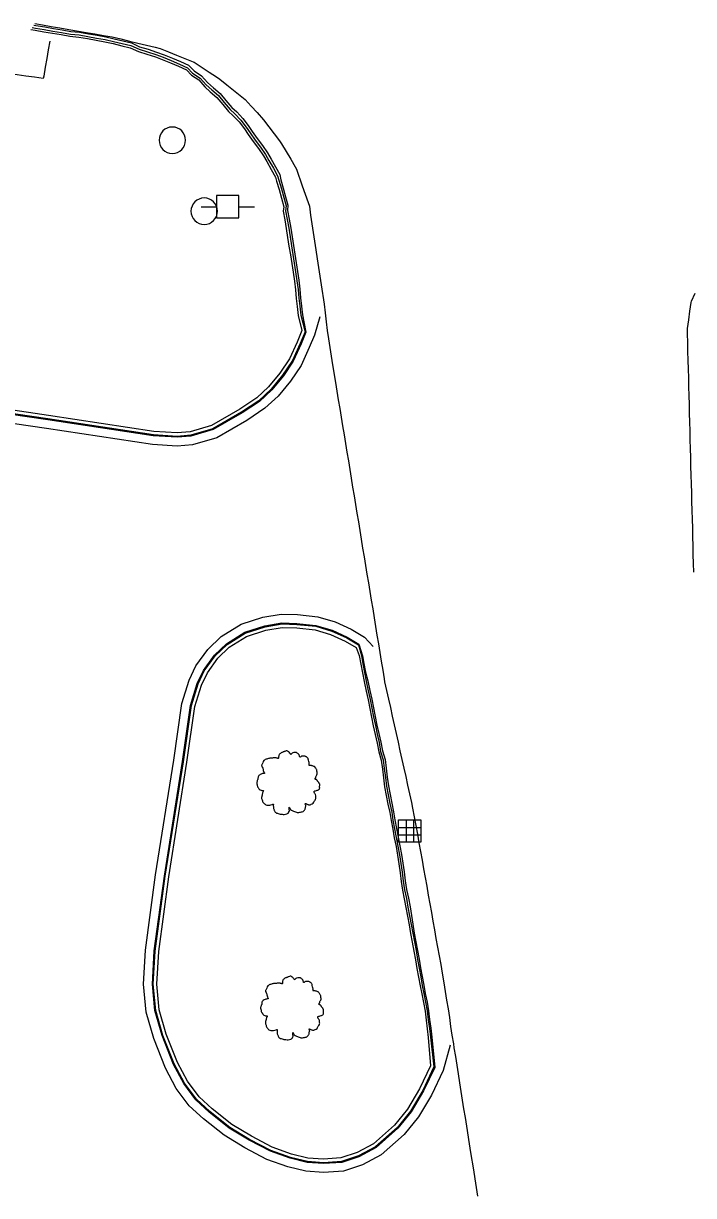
# Model space of a CAD drawing. Extents: x 1901471 to 1963503, y 756461 to 799997.
# Drawn here: x 1939829.6 to 1939905.4, y 780447.6 to 780580.2 of the extents above; entities that cross this region are included whole.
import ezdxf

# ---------------------------------------------------------------- set-up
doc = ezdxf.new("R2010")
doc.units = 0
for name, color, linetype in [('Default', 7, 'Continuous'), ('RD_EX_Conc', 7, 'Continuous'), ('RD_EX_DR_Inlet', 7, 'Continuous'), ('RD_EX_Misc', 7, 'Continuous'), ('RD_EX_Road', 7, 'Continuous'), ('RD_EX_UT', 7, 'Continuous'), ('RD_EX_VEG', 7, 'Continuous')]:
    doc.layers.add(name, color=color, linetype=linetype)

# ---------------------------------------------------------------- blocks, each defined once
blk = doc.blocks.new('PP')
at = {"layer": 'RD_EX_UT'}
for p, q in [((2.49, 2.51), (-2.51, 2.51)), ((-2.51, 2.51), (-2.51, -2.49)), ((2.49, -2.49), (2.49, 2.51)), ((-5.94, -0.05), (-2.47, -0.05)), ((-2.51, -2.49), (2.49, -2.49)), ((2.42, -0.05), (6.06, -0.05))]:
    blk.add_line(p, q, dxfattribs=at)
blk = doc.blocks.new('POST')
at = {"layer": 'Default'}
for start, end in [(90, 270), (270, 90)]:
    blk.add_arc((0, 0), 0.127, start, end, dxfattribs=at)
blk = doc.blocks.new('T2')
at = {"layer": 'RD_EX_VEG'}
for points in [[(0.05, 7.21), (-0.25, 7.24), (-0.57, 7.14), (-0.82, 7.04), (-1.05, 6.96), (-1.27, 6.86), (-1.57, 6.69), (-1.8, 6.49), (-1.92, 6.24), (-1.97, 6.01), (-2.02, 5.74), (-2.02, 5.56), (-2.15, 5.54), (-2.3, 5.56), (-2.55, 5.64), (-2.8, 5.64), (-3.05, 5.64), (-3.4, 5.61), (-3.75, 5.61), (-4.02, 5.56), (-4.35, 5.51), (-4.72, 5.39), (-5.07, 5.26), (-5.37, 5.01), (-5.62, 4.54), (-5.75, 4.19), (-5.9, 3.94), (-5.75, 3.49), (-5.57, 3.14), (-5.55, 2.94), (-5.47, 2.52), (-5.37, 2.29), (-5.25, 2.09), (-5.32, 2.07), (-5.7, 2.02), (-6, 1.92), (-6.42, 1.69), (-6.64, 1.47), (-6.74, 1.14), (-6.77, 0.79), (-6.87, 0.59), (-6.94, 0.32), (-6.97, 0.24), (-7.02, -0.08), (-6.92, -0.53), (-6.89, -0.88), (-6.77, -1.11), (-6.62, -1.28), (-6.44, -1.53), (-6.05, -1.76), (-5.72, -1.86), (-5.52, -1.88), (-5.7, -2.38), (-5.75, -2.73), (-5.87, -3.13), (-5.87, -3.21), (-5.92, -3.68), (-5.77, -4.01), (-5.7, -4.38), (-5.52, -4.61), (-5.25, -4.91), (-4.92, -5.13), (-4.42, -5.26), (-4.02, -5.23), (-3.45, -5.06), (-3.2, -4.98), (-3.22, -5.16), (-3.2, -5.53), (-3.2, -5.96), (-3.05, -6.28), (-2.95, -6.56), (-2.8, -6.81), (-2.47, -7.03), (-2.07, -7.11), (-1.65, -7.26), (-1.2, -7.33), (-0.7, -7.36), (-0.1, -7.21), (0.18, -7.08), (0.28, -6.91), (0.48, -6.53), (0.43, -6.31), (0.45, -5.71), (0.55, -5.88), (0.73, -6.23), (1.23, -6.53), (1.63, -6.71), (2.1, -6.86), (2.4, -6.93), (2.88, -6.86), (3.25, -6.78), (3.63, -6.66), (3.93, -6.38), (4.1, -6.11), (4.15, -5.83), (4.23, -5.46), (4.28, -5.28)], [(4.28, -5.28), (4.2, -5.11), (4.15, -4.86), (4.23, -4.88), (4.4, -4.93), (4.68, -5.06), (4.9, -5.13), (5.23, -5.11), (5.5, -5.01), (5.95, -4.73), (6.22, -4.26), (6.5, -3.86), (6.57, -3.53), (6.52, -3.31), (6.5, -2.81), (6.3, -2.56), (6.25, -2.43), (6.15, -2.03), (6.22, -1.98), (6.5, -1.93), (6.87, -1.81), (7.15, -1.68), (7.37, -1.51), (7.45, -1.28), (7.42, -0.88), (7.47, -0.48), (7.4, -0.33), (7.3, -0.18), (7.22, 0.02), (7.07, 0.17), (6.97, 0.32), (6.87, 0.42), (6.75, 0.57), (6.57, 0.69), (6.42, 0.74), (6.37, 0.89), (6.52, 1.09), (6.57, 1.19), (6.6, 1.42), (6.82, 1.77), (6.87, 2.17), (6.82, 2.59), (6.77, 2.87), (6.62, 3.14), (6.42, 3.39), (6.3, 3.56), (6.12, 3.69), (5.8, 3.81), (5.55, 3.86), (5.2, 3.86), (5, 3.91), (5.03, 3.96), (5.03, 4.11), (5.03, 4.39), (4.95, 4.84), (4.8, 5.34), (4.8, 5.36), (4.7, 5.61), (4.48, 5.81), (4.3, 5.91), (4.1, 6.04), (3.85, 6.06), (3.55, 6.06), (3.28, 6.01), (3.08, 5.91), (2.9, 5.79), (2.83, 5.94), (2.73, 6.24), (2.68, 6.39), (2.53, 6.56), (2.3, 6.76), (1.85, 6.89), (1.23, 6.81), (0.93, 6.61), (0.78, 6.44), (0.73, 6.56), (0.53, 6.76), (0.43, 6.94), (0.25, 7.06), (0.1, 7.16), (0, 7.21)]]:
    blk.add_spline(points, degree=3, dxfattribs=at)
blk = doc.blocks.new('DI')
at = {"layer": 'RD_EX_DR_Inlet'}
for p, q in [((-2.54, 0.86), (2.46, 0.86)), ((-0.84, 2.56), (-0.84, -2.44)), ((0.86, 2.56), (0.86, -2.44)), ((-2.54, -0.84), (2.46, -0.84))]:
    blk.add_line(p, q, dxfattribs=at)
blk.add_lwpolyline([(-2.54, -2.44), (-2.54, 2.56), (2.46, 2.56), (2.46, -2.44)], close=True, dxfattribs=at)

msp = doc.modelspace()

# ---------------------------------------------------------------- linework, layer by layer
at = {"layer": 'RD_EX_Conc'}
for points in [[(1939830.8, 780580.02), (1939831.04, 780579.98), (1939832.03, 780579.81), (1939833.01, 780579.64), (1939834, 780579.47), (1939834.98, 780579.3), (1939835.98, 780579.2), (1939836.97, 780579.03), (1939837.95, 780578.86), (1939838.93, 780578.67), (1939839.9, 780578.46), (1939840.87, 780578.22), (1939841.84, 780577.99), (1939842.77, 780577.57), (1939843.73, 780577.28), (1939844.68, 780576.96), (1939845.54, 780576.64), (1939846.47, 780576.26), (1939847.39, 780575.88), (1939848.3, 780575.47), (1939848.93, 780574.82), (1939849.77, 780574.27), (1939850.46, 780573.5), (1939851.12, 780572.91), (1939851.88, 780572.26), (1939852.53, 780571.48), (1939853.19, 780570.69), (1939853.75, 780570.19), (1939854.44, 780569.46), (1939855.04, 780568.66), (1939855.5, 780567.99), (1939856.07, 780567.17), (1939856.67, 780566.37), (1939857.25, 780565.56), (1939857.66, 780564.85), (1939858.15, 780563.98), (1939858.64, 780563.1), (1939858.73, 780562.52), (1939859.02, 780561.56), (1939859.28, 780560.59), (1939859.54, 780559.62), (1939859.5, 780559.02), (1939859.69, 780558.04), (1939859.86, 780557.05), (1939860.01, 780556.07), (1939860.16, 780555.08), (1939860.32, 780554.09), (1939860.47, 780553.1), (1939860.62, 780552.12), (1939860.77, 780551.13), (1939860.91, 780550.14), (1939860.98, 780549.14), (1939861.1, 780548.21), (1939861.21, 780547.22), (1939861.59, 780545.27), (1939861.04, 780543.95), (1939860.15, 780542), (1939859.03, 780540.32), (1939857.71, 780538.73), (1939856.33, 780537.43), (1939854.37, 780536.12), (1939851.09, 780534.24), (1939848.58, 780533.51), (1939847.01, 780533.37), (1939844.32, 780533.54), (1939832.38, 780535.35), (1939823.54, 780536.64)], [(1939830.62, 780579.74), (1939830.99, 780579.67), (1939831.97, 780579.5), (1939832.96, 780579.33), (1939833.94, 780579.17), (1939834.93, 780579), (1939835.93, 780578.9), (1939836.91, 780578.72), (1939837.9, 780578.55), (1939838.88, 780578.37), (1939839.83, 780578.17), (1939840.8, 780577.93), (1939841.77, 780577.7), (1939842.7, 780577.28), (1939843.66, 780576.99), (1939844.61, 780576.67), (1939845.43, 780576.37), (1939846.35, 780575.99), (1939847.28, 780575.61), (1939848.19, 780575.19), (1939848.77, 780574.57), (1939849.6, 780574.02), (1939850.29, 780573.25), (1939850.93, 780572.68), (1939851.69, 780572.03), (1939852.35, 780571.24), (1939853, 780570.46), (1939853.53, 780569.98), (1939854.22, 780569.26), (1939854.82, 780568.45), (1939855.26, 780567.81), (1939855.83, 780566.99), (1939856.43, 780566.19), (1939857.01, 780565.38), (1939857.4, 780564.69), (1939857.9, 780563.82), (1939858.38, 780562.95), (1939858.53, 780562.45), (1939858.82, 780561.49), (1939859.08, 780560.52), (1939859.34, 780559.55), (1939859.29, 780558.99), (1939859.48, 780558.01), (1939859.65, 780557.02), (1939859.8, 780556.04), (1939859.95, 780555.05), (1939860.11, 780554.06), (1939860.26, 780553.07), (1939860.41, 780552.08), (1939860.56, 780551.09), (1939860.7, 780550.1), (1939860.78, 780549.1), (1939860.89, 780548.19), (1939861, 780547.19), (1939861.5, 780545.3), (1939860.95, 780543.99), (1939860.06, 780542.05), (1939858.95, 780540.38), (1939857.64, 780538.8), (1939856.27, 780537.51), (1939854.31, 780536.2), (1939851.05, 780534.33), (1939848.56, 780533.61), (1939847.01, 780533.47), (1939844.33, 780533.64), (1939832.4, 780535.45), (1939823.55, 780536.74)], [(1939830.47, 780579.52), (1939830.95, 780579.44), (1939831.93, 780579.26), (1939832.92, 780579.09), (1939833.9, 780578.93), (1939834.89, 780578.76), (1939835.88, 780578.65), (1939836.87, 780578.48), (1939837.85, 780578.31), (1939838.84, 780578.12), (1939839.77, 780577.92), (1939840.74, 780577.67), (1939841.71, 780577.43), (1939842.64, 780577.02), (1939843.6, 780576.73), (1939844.55, 780576.41), (1939845.33, 780576.12), (1939846.25, 780575.74), (1939847.17, 780575.36), (1939848.08, 780574.94), (1939848.62, 780574.35), (1939849.46, 780573.8), (1939850.14, 780573.02), (1939850.76, 780572.47), (1939851.52, 780571.82), (1939852.18, 780571.04), (1939852.83, 780570.25), (1939853.33, 780569.8), (1939854.03, 780569.08), (1939854.62, 780568.27), (1939855.04, 780567.65), (1939855.61, 780566.83), (1939856.22, 780566.03), (1939856.8, 780565.22), (1939857.17, 780564.56), (1939857.66, 780563.68), (1939858.15, 780562.81), (1939858.26, 780562.35), (1939858.55, 780561.4), (1939858.81, 780560.43), (1939859.07, 780559.46), (1939859.01, 780558.95), (1939859.2, 780557.97), (1939859.36, 780556.98), (1939859.51, 780555.99), (1939859.66, 780555), (1939859.83, 780554.02), (1939859.98, 780553.03), (1939860.13, 780552.04), (1939860.28, 780551.05), (1939860.42, 780550.06), (1939860.49, 780549.06), (1939860.6, 780548.15), (1939860.72, 780547.16), (1939861.12, 780545.44), (1939860.58, 780544.15), (1939859.71, 780542.25), (1939858.63, 780540.62), (1939857.35, 780539.07), (1939856.02, 780537.82), (1939854.1, 780536.54), (1939850.9, 780534.7), (1939848.49, 780534), (1939847.01, 780533.87), (1939844.37, 780534.04), (1939832.46, 780535.84), (1939823.61, 780537.14)], [(1939832.61, 780578.19), (1939832.43, 780577.2), (1939832.26, 780576.22), (1939832.09, 780575.24), (1939831.92, 780574.25), (1939831.87, 780573.98), (1939830.88, 780574.12), (1939829.89, 780574.25), (1939828.9, 780574.39), (1939827.91, 780574.52), (1939827.29, 780574.61)]]:
    msp.add_lwpolyline(points, dxfattribs=at)
for points in [[(1939867.97, 780508.65), (1939868.15, 780507.76), (1939868.34, 780506.78), (1939868.59, 780505.81), (1939868.81, 780504.73), (1939869.03, 780503.75), (1939869.22, 780502.77), (1939869.42, 780501.79), (1939869.62, 780500.81), (1939869.84, 780499.83), (1939870.06, 780498.86), (1939870.26, 780497.88), (1939870.54, 780496.92), (1939870.67, 780495.92), (1939870.79, 780494.92), (1939870.93, 780493.93), (1939871.12, 780492.95), (1939871.32, 780491.97), (1939871.51, 780490.99), (1939871.66, 780490.09), (1939871.85, 780489.11), (1939872.02, 780488.12), (1939872.22, 780487.14), (1939872.4, 780486.16), (1939872.55, 780485.17), (1939872.7, 780484.18), (1939872.82, 780483.19), (1939872.98, 780482.2), (1939873.18, 780481.22), (1939873.36, 780480.24), (1939873.52, 780479.25), (1939873.67, 780478.26), (1939873.84, 780477.27), (1939874.03, 780476.29), (1939874.21, 780475.31), (1939874.38, 780474.32), (1939874.56, 780473.34), (1939874.73, 780472.36), (1939874.91, 780471.37), (1939875.09, 780470.44), (1939875.29, 780469.46), (1939875.47, 780468.48), (1939875.58, 780467.49), (1939875.73, 780466.5), (1939875.84, 780465.5), (1939876.16, 780462.07), (1939874.89, 780459.4), (1939873.49, 780457.04), (1939871.98, 780455.17), (1939869.53, 780453.01), (1939867.57, 780451.96), (1939865.63, 780451.32), (1939863.56, 780451.18), (1939861.73, 780451.32), (1939859.81, 780451.78), (1939857.57, 780452.57), (1939855.16, 780453.83), (1939852.91, 780455.2), (1939850.64, 780456.99), (1939849.12, 780458.4), (1939847.76, 780460.23), (1939846.59, 780462.41), (1939845.32, 780465.66), (1939844.49, 780468.5), (1939844.21, 780471.48), (1939844.43, 780475.24), (1939845.57, 780483.7), (1939847.62, 780496.67), (1939848.54, 780503.03), (1939849.29, 780505.52), (1939850, 780506.98), (1939851.25, 780508.7), (1939852.6, 780510.01), (1939854.66, 780511.3), (1939856.94, 780512.02), (1939858.87, 780512.36), (1939860.57, 780512.3), (1939862.72, 780512.08), (1939864.54, 780511.53), (1939866.25, 780510.75), (1939867.58, 780509.97)], [(1939867.86, 780508.68), (1939868.03, 780507.74), (1939868.23, 780506.76), (1939868.4, 780505.77), (1939868.63, 780504.68), (1939868.84, 780503.71), (1939869.04, 780502.73), (1939869.23, 780501.75), (1939869.44, 780500.77), (1939869.65, 780499.79), (1939869.87, 780498.82), (1939870.04, 780497.83), (1939870.31, 780496.87), (1939870.45, 780495.87), (1939870.57, 780494.88), (1939870.71, 780493.88), (1939870.9, 780492.9), (1939871.09, 780491.92), (1939871.29, 780490.94), (1939871.43, 780490.05), (1939871.62, 780489.07), (1939871.8, 780488.08), (1939872, 780487.1), (1939872.17, 780486.12), (1939872.33, 780485.13), (1939872.48, 780484.14), (1939872.6, 780483.15), (1939872.75, 780482.16), (1939872.95, 780481.18), (1939873.13, 780480.19), (1939873.29, 780479.21), (1939873.5, 780478.23), (1939873.68, 780477.24), (1939873.87, 780476.26), (1939874.04, 780475.28), (1939874.22, 780474.29), (1939874.39, 780473.31), (1939874.57, 780472.33), (1939874.75, 780471.34), (1939874.93, 780470.42), (1939875.13, 780469.44), (1939875.3, 780468.45), (1939875.42, 780467.46), (1939875.56, 780466.47), (1939875.68, 780465.48), (1939876.06, 780462.11), (1939874.81, 780459.45), (1939873.41, 780457.1), (1939871.9, 780455.24), (1939869.47, 780453.09), (1939867.53, 780452.05), (1939865.61, 780451.42), (1939863.56, 780451.28), (1939861.75, 780451.41), (1939859.84, 780451.88), (1939857.61, 780452.66), (1939855.21, 780453.92), (1939852.96, 780455.28), (1939850.7, 780457.07), (1939849.19, 780458.47), (1939847.84, 780460.28), (1939846.68, 780462.45), (1939845.41, 780465.69), (1939844.59, 780468.52), (1939844.31, 780471.49), (1939844.53, 780475.23), (1939845.67, 780483.69), (1939847.72, 780496.66), (1939848.64, 780503.01), (1939849.39, 780505.48), (1939850.09, 780506.93), (1939851.32, 780508.64), (1939852.66, 780509.93), (1939854.71, 780511.21), (1939856.97, 780511.93), (1939858.88, 780512.26), (1939860.57, 780512.2), (1939862.7, 780511.98), (1939864.5, 780511.44), (1939866.2, 780510.66), (1939867.52, 780509.89)], [(1939867.62, 780508.67), (1939867.79, 780507.7), (1939867.99, 780506.72), (1939868.18, 780505.74), (1939868.41, 780504.64), (1939868.62, 780503.66), (1939868.82, 780502.68), (1939869.01, 780501.7), (1939869.21, 780500.72), (1939869.43, 780499.74), (1939869.65, 780498.77), (1939869.82, 780497.78), (1939870.09, 780496.82), (1939870.23, 780495.82), (1939870.35, 780494.83), (1939870.49, 780493.83), (1939870.68, 780492.85), (1939870.87, 780491.87), (1939871.07, 780490.89), (1939871.21, 780490.01), (1939871.4, 780489.03), (1939871.58, 780488.04), (1939871.78, 780487.06), (1939871.95, 780486.08), (1939872.1, 780485.09), (1939872.26, 780484.1), (1939872.37, 780483.11), (1939872.52, 780482.12), (1939872.71, 780481.14), (1939872.89, 780480.15), (1939873.06, 780479.17), (1939873.26, 780478.18), (1939873.43, 780477.2), (1939873.62, 780476.22), (1939873.8, 780475.23), (1939873.97, 780474.25), (1939874.15, 780473.27), (1939874.32, 780472.28), (1939874.5, 780471.3), (1939874.68, 780470.38), (1939874.88, 780469.4), (1939875.06, 780468.41), (1939875.17, 780467.42), (1939875.31, 780466.43), (1939875.43, 780465.44), (1939875.69, 780462.25), (1939874.45, 780459.64), (1939873.08, 780457.32), (1939871.61, 780455.52), (1939869.24, 780453.42), (1939867.38, 780452.42), (1939865.53, 780451.82), (1939863.56, 780451.68), (1939861.81, 780451.81), (1939859.95, 780452.26), (1939857.77, 780453.03), (1939855.41, 780454.27), (1939853.19, 780455.61), (1939850.96, 780457.37), (1939849.49, 780458.74), (1939848.18, 780460.49), (1939847.04, 780462.62), (1939845.79, 780465.82), (1939844.99, 780468.59), (1939844.71, 780471.49), (1939844.93, 780475.19), (1939846.07, 780483.63), (1939848.11, 780496.6), (1939849.03, 780502.92), (1939849.76, 780505.33), (1939850.43, 780506.72), (1939851.63, 780508.38), (1939852.91, 780509.62), (1939854.87, 780510.84), (1939857.06, 780511.54), (1939858.91, 780511.85), (1939860.54, 780511.8), (1939862.62, 780511.59), (1939864.36, 780511.06), (1939866.02, 780510.3), (1939867.26, 780509.57)]]:
    msp.add_lwpolyline(points, close=True, dxfattribs=at)
at = {"layer": 'RD_EX_Road'}
for points in [[(1939830.91, 780580.2), (1939831.79, 780580.04), (1939832.78, 780579.87), (1939833.76, 780579.7), (1939834.75, 780579.53), (1939836.72, 780579.19), (1939837.7, 780579.02), (1939838.69, 780578.85), (1939839.67, 780578.68), (1939840.64, 780578.45), (1939841.61, 780578.21), (1939842.58, 780577.98), (1939843.56, 780577.75), (1939844.53, 780577.52), (1939845.11, 780577.38), (1939846.04, 780577), (1939846.96, 780576.62), (1939847.89, 780576.24), (1939848.81, 780575.86), (1939848.95, 780575.8), (1939850.62, 780574.7), (1939851.46, 780574.15), (1939851.85, 780573.9), (1939852.62, 780573.27), (1939853.4, 780572.64), (1939854.7, 780571.59), (1939855.38, 780570.85), (1939856.05, 780570.12), (1939856.8, 780569.31), (1939857.39, 780568.51), (1939857.99, 780567.7), (1939858.58, 780566.9), (1939858.83, 780566.56), (1939859.34, 780565.7), (1939859.86, 780564.84), (1939860.37, 780563.99), (1939860.53, 780563.72), (1939861.17, 780561.83), (1939861.5, 780560.88), (1939861.82, 780559.93), (1939861.97, 780559.51), (1939862.12, 780558.52), (1939862.27, 780557.53), (1939862.42, 780556.54), (1939862.57, 780555.56), (1939862.72, 780554.57), (1939862.87, 780553.58), (1939863.02, 780552.59), (1939863.17, 780551.6), (1939863.32, 780550.61), (1939863.47, 780549.63), (1939863.5, 780549.43), (1939863.63, 780548.44), (1939863.75, 780547.44), (1939863.88, 780546.45), (1939864, 780545.46), (1939864.12, 780544.51), (1939864.28, 780543.52), (1939864.44, 780542.54), (1939864.6, 780541.55), (1939864.93, 780539.58), (1939865.09, 780538.59), (1939865.25, 780537.61), (1939865.41, 780536.62), (1939865.58, 780535.63), (1939865.74, 780534.65), (1939865.9, 780533.66), (1939866.06, 780532.68), (1939866.22, 780531.69), (1939866.39, 780530.7), (1939866.55, 780529.72), (1939866.71, 780528.73), (1939866.87, 780527.74), (1939867.03, 780526.76), (1939867.2, 780525.77), (1939867.36, 780524.79), (1939867.52, 780523.8), (1939867.68, 780522.81), (1939867.84, 780521.83), (1939868, 780520.84), (1939868.17, 780519.85), (1939868.33, 780518.87), (1939868.49, 780517.88), (1939868.65, 780516.89), (1939868.81, 780515.91), (1939868.98, 780514.92), (1939869.14, 780513.94), (1939869.3, 780512.95), (1939869.46, 780511.96), (1939869.62, 780510.98), (1939869.79, 780509.99), (1939869.95, 780509), (1939870.11, 780508.02), (1939870.27, 780507.03), (1939870.43, 780506.05), (1939870.49, 780505.71), (1939870.71, 780504.73), (1939870.92, 780503.75), (1939871.14, 780502.78), (1939871.36, 780501.8), (1939871.57, 780500.82), (1939871.79, 780499.85), (1939872.01, 780498.87), (1939872.22, 780497.9), (1939872.44, 780496.92), (1939872.66, 780495.94), (1939872.87, 780494.97), (1939873.09, 780493.99), (1939873.31, 780493.01), (1939873.52, 780492.04), (1939873.66, 780491.41), (1939873.84, 780490.43), (1939874.01, 780489.45), (1939874.19, 780488.46), (1939874.37, 780487.48), (1939874.54, 780486.49), (1939874.72, 780485.51), (1939874.89, 780484.52), (1939875.07, 780483.54), (1939875.25, 780482.56), (1939875.42, 780481.57), (1939875.6, 780480.59), (1939875.78, 780479.6), (1939875.95, 780478.62), (1939876.13, 780477.63), (1939876.3, 780476.65), (1939876.48, 780475.67), (1939876.66, 780474.68), (1939876.83, 780473.7), (1939877.01, 780472.71), (1939877.2, 780471.65), (1939877.35, 780470.66), (1939877.5, 780469.67), (1939877.66, 780468.68), (1939877.81, 780467.7), (1939877.96, 780466.71), (1939878.11, 780465.72), (1939878.27, 780464.73), (1939878.33, 780464.28), (1939878.49, 780463.3), (1939878.65, 780462.31), (1939878.8, 780461.32), (1939878.96, 780460.33), (1939879.27, 780458.36), (1939879.43, 780457.37), (1939879.59, 780456.38), (1939879.75, 780455.4), (1939880.06, 780453.42), (1939880.22, 780452.43), (1939880.53, 780450.46), (1939880.69, 780449.47), (1939880.84, 780448.48), (1939881, 780447.5)], [(1939905.47, 780518.1), (1939905.44, 780519.1), (1939905.41, 780520.1), (1939905.39, 780521.1), (1939905.36, 780522.09), (1939905.34, 780523.09), (1939905.31, 780524.09), (1939905.28, 780525.09), (1939905.26, 780526.09), (1939905.23, 780527.09), (1939905.21, 780528.09), (1939905.18, 780529.09), (1939905.15, 780530.09), (1939905.13, 780531.09), (1939905.1, 780532.09), (1939905.07, 780533.09), (1939905.05, 780534.09), (1939905.02, 780535.09), (1939905, 780536.09), (1939904.97, 780537.09), (1939904.94, 780538.09), (1939904.92, 780539.09), (1939904.89, 780540.09), (1939904.87, 780541.08), (1939904.84, 780542.08), (1939904.81, 780543.08), (1939904.79, 780544.08), (1939904.76, 780545.08), (1939904.75, 780545.67), (1939904.89, 780546.66), (1939905.03, 780547.65), (1939905.17, 780548.64), (1939905.19, 780548.78), (1939905.61, 780549.69)], [(1939863.16, 780547.01), (1939862.54, 780544.93), (1939861.96, 780543.54), (1939861.03, 780541.51), (1939859.84, 780539.72), (1939858.44, 780538.04), (1939856.95, 780536.65), (1939854.9, 780535.26), (1939851.49, 780533.31), (1939848.77, 780532.52), (1939847.03, 780532.37), (1939844.21, 780532.54), (1939832.24, 780534.36), (1939823.4, 780535.65)], [(1939877.89, 780464.59), (1939877.1, 780461.72), (1939875.78, 780458.93), (1939874.32, 780456.46), (1939872.7, 780454.47), (1939870.11, 780452.18), (1939867.97, 780451.03), (1939865.82, 780450.33), (1939863.56, 780450.18), (1939861.58, 780450.32), (1939859.53, 780450.82), (1939857.17, 780451.65), (1939854.67, 780452.96), (1939852.33, 780454.38), (1939849.99, 780456.23), (1939848.37, 780457.73), (1939846.91, 780459.69), (1939845.68, 780461.99), (1939844.37, 780465.33), (1939843.51, 780468.31), (1939843.21, 780471.47), (1939843.43, 780475.33), (1939844.58, 780483.85), (1939846.63, 780496.82), (1939847.56, 780503.25), (1939848.36, 780505.88), (1939849.14, 780507.5), (1939850.49, 780509.36), (1939851.98, 780510.81), (1939854.24, 780512.21), (1939856.7, 780513), (1939858.8, 780513.36), (1939860.64, 780513.3), (1939862.92, 780513.06), (1939864.89, 780512.47), (1939866.71, 780511.64), (1939868.21, 780510.75), (1939869.2, 780509.69)]]:
    msp.add_lwpolyline(points, dxfattribs=at)

# ---------------------------------------------------------------- block references
at = {"layer": 'Default', "xscale": 0.5039370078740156, "yscale": 0.5039370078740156}
msp.add_blockref('PP', (1939852.72, 780559.46), dxfattribs=at)
at = {"layer": 'RD_EX_DR_Inlet', "xscale": 0.5039370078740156, "yscale": 0.5039370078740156}
msp.add_blockref('DI', (1939873.34, 780488.79), dxfattribs=at)
at = {"layer": 'RD_EX_Misc', "xscale": 11.811023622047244, "yscale": 11.811023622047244}
for p in [(1939846.47, 780566.98), (1939850.08, 780558.95)]:
    msp.add_blockref('POST', p, dxfattribs=at)
at = {"layer": 'RD_EX_VEG', "xscale": 0.4921259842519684, "yscale": 0.4921259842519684}
for p in [(1939859.48, 780494.31), (1939859.91, 780468.81)]:
    msp.add_blockref('T2', p, dxfattribs=at)

doc.saveas('drawing.dxf')
